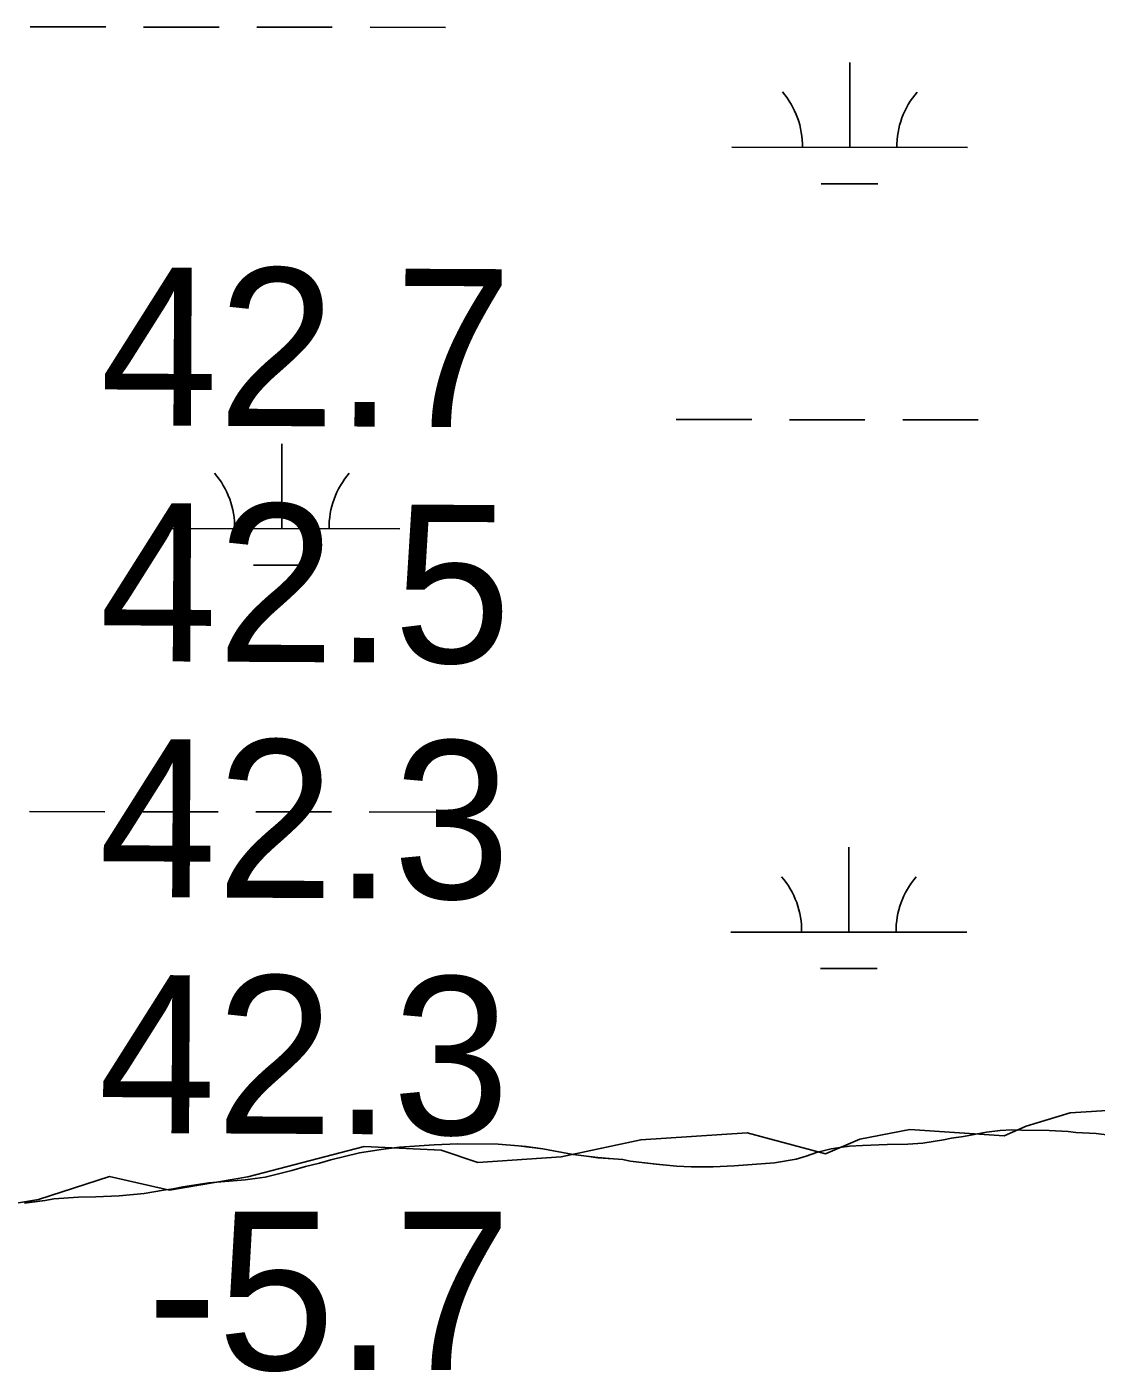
# Model space of a CAD drawing. Extents: x 3148686 to 3186545, y 916144 to 941516.
# Drawn here: x 3170682 to 3171136, y 933686 to 934256 of the extents above; entities that cross this region are included whole.
import ezdxf

# ---------------------------------------------------------------- set-up
doc = ezdxf.new("R2010")
doc.units = 0
for name, color, linetype in [('V-RIVR-EDGE', 7, 'Continuous'), ('V-RIVR-RANG', 7, 'Continuous'), ('V-SITE-VEGE', 7, 'Continuous'), ('V-WETL-SWMP', 7, 'Continuous')]:
    doc.layers.add(name, color=color, linetype=linetype)

msp = doc.modelspace()

# ---------------------------------------------------------------- linework, layer by layer
at = {"layer": 'V-RIVR-EDGE'}
msp.add_lwpolyline([(3171221.066548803, 933801.604087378), (3171124.587907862, 933795.6191776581), (3171105.903494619, 933789.9605279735), (3171096.558082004, 933785.8346540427), (3171056.630782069, 933788.5264968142), (3171035.357117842, 933784.4301180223), (3171020.8203792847, 933778.2425895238), (3170987.6505233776, 933787.1411967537), (3170942.522920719, 933784.14104751), (3170908.794690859, 933776.963728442), (3170873.5221436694, 933774.4578332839), (3170857.976378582, 933779.6825015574), (3170825.307188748, 933781.3191514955), (3170776.0062634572, 933768.475488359), (3170742.8005004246, 933762.8527457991), (3170717.402244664, 933768.6203992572), (3170687.297940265, 933758.8410052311), (3170653.054937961, 933753.2208274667)], dxfattribs=at)
at = {"layer": 'V-SITE-VEGE'}
for p, q in [((3171070.92, 933784.0999999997), (3171074.219, 933784.7989999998)), ((3171074.219, 933784.7989999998), (3171079.3510000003, 933785.481)), ((3171079.3510000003, 933785.481), (3171089.0650000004, 933787.4)), ((3171089.0650000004, 933787.3999999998), (3171094.924, 933788.0729999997)), ((3171094.924, 933788.0729999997), (3171099.8680000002, 933788.3909999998)), ((3171099.8680000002, 933788.3909999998), (3171103.89, 933788.1699999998)), ((3171103.89, 933788.1699999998), (3171115.597, 933788.0549999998)), ((3171115.597, 933788.0549999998), (3171123.6410000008, 933787.61)), ((3171123.6410000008, 933787.61), (3171126.93, 933787.211)), ((3171126.93, 933787.2109999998), (3171135.526, 933786.763)), ((3170811.239, 933775.6539999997), (3170823.339, 933778.6459999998)), ((3170823.339, 933778.6459999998), (3170833.6010000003, 933780.1949999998)), ((3170833.6010000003, 933780.1950000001), (3170840.378, 933781.0430000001)), ((3170840.378, 933781.0429999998), (3170855.024, 933781.9969999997)), ((3170855.024, 933781.9969999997), (3170864.907, 933782.4499999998)), ((3170864.907, 933782.4500000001), (3170882.102, 933782.282)), ((3170882.102, 933782.282), (3170890.696, 933781.6489999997)), ((3170890.696, 933781.6489999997), (3170901.11, 933780.2660000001)), ((3170901.11, 933780.2660000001), (3170913.8930000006, 933777.948)), ((3171012.677, 933777.17), (3171017.082, 933778.7689999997)), ((3171017.082, 933778.7689999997), (3171023.318, 933780.356)), ((3171023.318, 933780.356), (3171027.897, 933781.0430000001)), ((3171027.897, 933781.0429999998), (3171031.012, 933781.3779999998)), ((3171031.012, 933781.378), (3171036.503, 933781.6919999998)), ((3171036.503, 933781.6919999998), (3171046.933, 933782.1379999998)), ((3171046.933, 933782.1379999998), (3171055.717, 933782.2339999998)), ((3171055.717, 933782.2339999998), (3171062.126, 933782.7219999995)), ((3171062.126, 933782.7219999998), (3171070.92, 933784.0999999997)), ((3170800.418, 933772.8339999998), (3170806.4680000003, 933774.2369999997)), ((3170806.4680000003, 933774.237), (3170811.239, 933775.6539999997)), ((3170913.8930000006, 933777.9479999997), (3170919.556, 933777.1599999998)), ((3170919.556, 933777.16), (3170924.307, 933776.5659999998)), ((3170924.307, 933776.5659999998), (3170931.072, 933776.133)), ((3170931.072, 933776.133), (3170934.9100000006, 933775.73)), ((3170934.9100000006, 933775.7299999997), (3170938.0150000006, 933775.1499999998)), ((3170938.0150000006, 933775.15), (3170949.162, 933773.762)), ((3170949.162, 933773.7619999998), (3170957.751, 933772.9469999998)), ((3170957.751, 933772.947), (3170963.969, 933772.701)), ((3170973.298, 933772.6109999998), (3170982.0840000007, 933773.0739999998)), ((3170982.0840000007, 933773.074), (3170999.2930000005, 933774.3699999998)), ((3170999.2930000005, 933774.3699999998), (3171008.4560000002, 933775.9269999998)), ((3171008.4560000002, 933775.9269999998), (3171012.677, 933777.1699999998)), ((3170759.552, 933765.914), (3170774.9320000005, 933767.2289999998)), ((3170774.9320000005, 933767.2289999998), (3170783.3600000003, 933768.2429999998)), ((3170783.3600000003, 933768.2429999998), (3170794.728, 933771.061)), ((3170794.728, 933771.061), (3170800.418, 933772.834)), ((3170963.969, 933772.7009999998), (3170973.298, 933772.6109999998)), ((3170732.068, 933761.427), (3170740.3130000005, 933762.8089999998)), ((3170740.3130000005, 933762.8089999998), (3170744.343, 933763.3189999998)), ((3170744.343, 933763.3189999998), (3170748.56, 933764.1919999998)), ((3170748.56, 933764.1919999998), (3170759.552, 933765.914)), ((3170681.3510000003, 933757.3470000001), (3170690.143, 933758.359)), ((3170690.143, 933758.359), (3170693.809, 933759.055)), ((3170693.809, 933759.0549999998), (3170704.2460000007, 933759.8679999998)), ((3170704.2460000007, 933759.8679999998), (3170711.5630000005, 933759.9789999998)), ((3170711.5630000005, 933759.9789999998), (3170721.4470000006, 933760.4309999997)), ((3170721.4470000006, 933760.431), (3170732.068, 933761.427))]:
    msp.add_line(p, q, dxfattribs=at)
at = {"layer": 'V-WETL-SWMP'}
for p, q in [((3170683.8345971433, 934255.9495650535), (3170715.834575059, 934255.9158465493)), ((3170731.8345640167, 934255.8989872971), (3170763.834541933, 934255.8652687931)), ((3170779.834530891, 934255.8484095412), (3170811.8345088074, 934255.8146910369)), ((3170827.834497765, 934255.7978317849), (3170859.8344756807, 934255.7641132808)), ((3171031.0969033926, 934204.8416313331), (3171031.13482752, 934240.8416070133)), ((3170981.0969378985, 934204.8943164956), (3171081.096868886, 934204.7889461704)), ((3171019.080655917, 934189.4232861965), (3171043.0806393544, 934189.3979973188)), ((3170957.567352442, 934089.487059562), (3170989.567330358, 934089.4533410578)), ((3171005.567319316, 934089.4364818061), (3171037.567297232, 934089.4027633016)), ((3171053.5672861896, 934089.3859040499), (3171085.5672641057, 934089.3521855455)), ((3170790.4545561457, 934043.2331268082), (3170790.4924802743, 934079.2331024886)), ((3170740.4545906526, 934043.2858119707), (3170840.4545216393, 934043.1804416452)), ((3170778.438308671, 934027.8147816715), (3170802.4382921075, 934027.7894927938)), ((3170683.484141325, 933923.2747897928), (3170715.484119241, 933923.2410712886)), ((3170731.4841081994, 933923.2242120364), (3170763.484086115, 933923.1904935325)), ((3170779.484075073, 933923.1736342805), (3170811.484052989, 933923.1399157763)), ((3170827.4840419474, 933923.1230565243), (3170859.4840198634, 933923.0893380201)), ((3171030.746447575, 933872.1668560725), (3171030.784371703, 933908.1668317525)), ((3170980.7464820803, 933872.219541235), (3171080.7464130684, 933872.1141709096)), ((3171018.7302000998, 933856.7485109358), (3171042.7301835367, 933856.723222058)), ((3171070.9185427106, 933784.0986249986), (3171074.2185390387, 933784.7976215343)), ((3171070.9185427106, 933784.0986249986), (3171074.2185390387, 933784.7976215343)), ((3171074.2185390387, 933784.7976215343), (3171079.347540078, 933785.4796225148)), ((3171074.2185390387, 933784.7976215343), (3171079.347540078, 933785.4796225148)), ((3171079.347540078, 933785.4796225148), (3171089.06253436, 933787.3976171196)), ((3171079.347540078, 933785.4796225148), (3171089.06253436, 933787.3976171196)), ((3171089.06253436, 933787.3976171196), (3171094.9225326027, 933788.0716154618)), ((3171089.06253436, 933787.3976171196), (3171094.9225326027, 933788.0716154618)), ((3171094.9225326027, 933788.0716154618), (3171099.8655311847, 933788.3896141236)), ((3171094.9225326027, 933788.0716154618), (3171099.8655311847, 933788.3896141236)), ((3171099.8655311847, 933788.3896141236), (3171103.8885327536, 933788.1676156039)), ((3171099.8655311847, 933788.3896141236), (3171103.8885327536, 933788.1676156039)), ((3171103.8885327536, 933788.1676156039), (3171115.5955270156, 933788.0526101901)), ((3171103.8885327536, 933788.1676156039), (3171115.5955270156, 933788.0526101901)), ((3171115.5955270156, 933788.0526101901), (3171123.640527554, 933787.6086106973)), ((3171115.5955270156, 933788.0526101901), (3171123.640527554, 933787.6086106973)), ((3171123.640527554, 933787.6086106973), (3171126.9295267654, 933787.2106099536)), ((3171123.640527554, 933787.6086106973), (3171126.9295267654, 933787.2106099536)), ((3171126.9295267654, 933787.2106099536), (3171135.523521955, 933786.7606054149)), ((3171126.9295267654, 933787.2106099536), (3171135.523521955, 933786.7606054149)), ((3171135.523521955, 933786.7606054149), (3171143.3805200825, 933785.7696036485)), ((3171135.523521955, 933786.7606054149), (3171143.3805200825, 933785.7696036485)), ((3170811.2376125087, 933775.6536908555), (3170823.3406084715, 933778.6456870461)), ((3170811.2376125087, 933775.6536908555), (3170823.3406084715, 933778.6456870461)), ((3170823.3406084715, 933778.6456870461), (3170833.600607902, 933780.1926865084)), ((3170823.3406084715, 933778.6456870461), (3170833.600607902, 933780.1926865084)), ((3170833.600607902, 933780.1926865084), (3170840.3776032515, 933781.0406821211)), ((3170833.600607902, 933780.1926865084), (3170840.3776032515, 933781.0406821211)), ((3170840.3776032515, 933781.0406821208), (3170855.022599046, 933781.995678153)), ((3170840.3776032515, 933781.0406821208), (3170855.022599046, 933781.995678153)), ((3170855.022599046, 933781.995678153), (3170864.9065962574, 933782.4486755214)), ((3170855.022599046, 933781.995678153), (3170864.9065962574, 933782.4486755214)), ((3170864.9065962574, 933782.4486755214), (3170882.1015942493, 933782.2806736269)), ((3170864.9065962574, 933782.4486755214), (3170882.1015942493, 933782.2806736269)), ((3170882.1015942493, 933782.2806736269), (3170890.693592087, 933781.6476715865)), ((3170882.1015942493, 933782.2806736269), (3170890.693592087, 933781.6476715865)), ((3170890.693592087, 933781.6476715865), (3170893.982591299, 933781.2496708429)), ((3170890.693592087, 933781.6476715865), (3170893.982591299, 933781.2496708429)), ((3170893.982591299, 933781.2496708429), (3170901.108587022, 933780.2656668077)), ((3170893.982591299, 933781.2496708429), (3170901.108587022, 933780.2656668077)), ((3170901.108587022, 933780.2656668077), (3170913.891586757, 933777.9456665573)), ((3170901.108587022, 933780.2656668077), (3170913.891586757, 933777.9456665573)), ((3171012.6745576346, 933777.1656390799), (3171017.080556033, 933778.7686375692)), ((3171012.6745576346, 933777.1656390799), (3171017.080556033, 933778.7686375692)), ((3171017.080556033, 933778.7686375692), (3171023.316553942, 933780.3546355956)), ((3171017.080556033, 933778.7686375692), (3171023.316553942, 933780.3546355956)), ((3171023.316553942, 933780.3546355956), (3171027.896555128, 933781.041636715)), ((3171023.316553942, 933780.3546355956), (3171027.896555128, 933781.041636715)), ((3171027.896555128, 933781.041636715), (3171031.0095542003, 933781.3776358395)), ((3171027.896555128, 933781.041636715), (3171031.0095542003, 933781.3776358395)), ((3171031.0095542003, 933781.3776358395), (3171036.5015500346, 933781.6896319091)), ((3171031.0095542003, 933781.3776358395), (3171036.5015500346, 933781.6896319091)), ((3171036.5015500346, 933781.6896319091), (3171046.9335470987, 933782.136629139)), ((3171036.5015500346, 933781.6896319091), (3171046.9335470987, 933782.136629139)), ((3171046.9335470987, 933782.136629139), (3171055.7155446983, 933782.2336268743)), ((3171046.9335470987, 933782.136629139), (3171055.7155446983, 933782.2336268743)), ((3171055.7155446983, 933782.233626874), (3171062.1235454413, 933782.720627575)), ((3171055.7155446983, 933782.233626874), (3171062.1235454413, 933782.720627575)), ((3171062.1235454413, 933782.7206275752), (3171070.9185427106, 933784.0986249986)), ((3171062.1235454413, 933782.7206275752), (3171070.9185427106, 933784.0986249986)), ((3170800.415616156, 933772.8326942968), (3170806.4666167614, 933774.2366948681)), ((3170800.415616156, 933772.8326942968), (3170806.4666167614, 933774.2366948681)), ((3170806.4666167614, 933774.2366948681), (3170811.2376125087, 933775.6536908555)), ((3170806.4666167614, 933774.2366948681), (3170811.2376125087, 933775.6536908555)), ((3170913.891586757, 933777.9456665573), (3170919.5555854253, 933777.1586653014)), ((3170913.891586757, 933777.9456665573), (3170919.5555854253, 933777.1586653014)), ((3170919.5555854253, 933777.1586653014), (3170924.3055816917, 933776.5636617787)), ((3170919.5555854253, 933777.1586653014), (3170924.3055816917, 933776.5636617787)), ((3170924.3055816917, 933776.5636617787), (3170931.0705825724, 933776.1316626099)), ((3170924.3055816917, 933776.5636617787), (3170931.0705825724, 933776.1316626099)), ((3170931.0705825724, 933776.1316626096), (3170934.9085816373, 933775.7286617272)), ((3170931.0705825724, 933776.1316626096), (3170934.9085816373, 933775.7286617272)), ((3170934.9085816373, 933775.7286617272), (3170938.013580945, 933775.1496610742)), ((3170934.9085816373, 933775.7286617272), (3170938.013580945, 933775.1496610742)), ((3170938.013580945, 933775.1496610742), (3170949.1595782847, 933773.7596585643)), ((3170938.013580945, 933775.1496610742), (3170949.1595782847, 933773.7596585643)), ((3170949.1595782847, 933773.7596585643), (3170957.749576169, 933772.9446565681)), ((3170949.1595782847, 933773.7596585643), (3170957.749576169, 933772.9446565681)), ((3170957.749576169, 933772.9446565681), (3170963.967571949, 933772.7006525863)), ((3170957.749576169, 933772.9446565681), (3170963.967571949, 933772.7006525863)), ((3170973.296569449, 933772.6096502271), (3170982.082569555, 933773.0726503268)), ((3170973.296569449, 933772.6096502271), (3170982.082569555, 933773.0726503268)), ((3170982.082569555, 933773.0726503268), (3170999.2915645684, 933774.3686456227)), ((3170982.082569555, 933773.0726503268), (3170999.2915645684, 933774.3686456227)), ((3170999.2915645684, 933774.3686456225), (3171008.454561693, 933775.9256429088)), ((3170999.2915645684, 933774.3686456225), (3171008.454561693, 933775.9256429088)), ((3171008.454561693, 933775.9256429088), (3171012.6745576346, 933777.1656390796)), ((3171008.454561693, 933775.9256429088), (3171012.6745576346, 933777.1656390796)), ((3170759.5516315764, 933765.9127088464), (3170774.931627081, 933767.2267046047)), ((3170759.5516315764, 933765.9127088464), (3170774.931627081, 933767.2267046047)), ((3170774.931627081, 933767.2267046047), (3170783.357621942, 933768.2416997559)), ((3170774.931627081, 933767.2267046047), (3170783.357621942, 933768.2416997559)), ((3170783.357621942, 933768.2416997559), (3170794.7276181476, 933771.0586961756)), ((3170783.357621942, 933768.2416997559), (3170794.7276181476, 933771.0586961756)), ((3170794.7276181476, 933771.0586961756), (3170800.415616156, 933772.8326942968)), ((3170794.7276181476, 933771.0586961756), (3170800.415616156, 933772.8326942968)), ((3170963.967571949, 933772.7006525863), (3170973.296569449, 933772.6096502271)), ((3170963.967571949, 933772.7006525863), (3170973.296569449, 933772.6096502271)), ((3170732.066637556, 933761.4247144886), (3170740.312634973, 933762.807712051)), ((3170732.066637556, 933761.4247144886), (3170740.312634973, 933762.807712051)), ((3170740.312634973, 933762.8077120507), (3170744.3416337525, 933763.3177108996)), ((3170740.312634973, 933762.8077120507), (3170744.3416337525, 933763.3177108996)), ((3170744.3416337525, 933763.3177108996), (3170748.558632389, 933764.1907096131)), ((3170744.3416337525, 933763.3177108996), (3170748.558632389, 933764.1907096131)), ((3170748.558632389, 933764.1907096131), (3170759.5516315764, 933765.9127088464)), ((3170748.558632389, 933764.1907096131), (3170759.5516315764, 933765.9127088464)), ((3170681.3506523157, 933757.3457284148), (3170690.1416496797, 933758.3577259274)), ((3170681.3506523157, 933757.3457284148), (3170690.1416496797, 933758.3577259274)), ((3170690.1416496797, 933758.3577259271), (3170693.807651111, 933759.0537272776)), ((3170690.1416496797, 933758.3577259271), (3170693.807651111, 933759.0537272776)), ((3170693.807651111, 933759.0537272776), (3170704.2436480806, 933759.8667244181)), ((3170693.807651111, 933759.0537272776), (3170704.2436480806, 933759.8667244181)), ((3170704.2436480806, 933759.8667244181), (3170711.562646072, 933759.9777225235)), ((3170704.2436480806, 933759.8667244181), (3170711.562646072, 933759.9777225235)), ((3170711.562646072, 933759.9777225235), (3170721.4456406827, 933760.4307174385)), ((3170711.562646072, 933759.9777225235), (3170721.4456406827, 933760.4307174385)), ((3170721.4456406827, 933760.4307174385), (3170732.066637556, 933761.4247144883)), ((3170721.4456406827, 933760.4307174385), (3170732.066637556, 933761.4247144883))]:
    msp.add_line(p, q, dxfattribs=at)
for centre, radius, start, end in [((3170975.854505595, 934205.374643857), 35.24628790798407, 359.16780716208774, 40.71146549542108), ((3171086.3403015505, 934205.2582245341), 35.246287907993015, 139.1678041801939, 180.71146251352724), ((3170735.212158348, 934043.7661393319), 35.24628790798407, 359.16780716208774, 40.71146549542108), ((3170845.6979543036, 934043.6497200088), 35.246287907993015, 139.1678041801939, 180.71146251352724), ((3170975.504049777, 933872.6998685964), 35.24628790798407, 359.16780716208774, 40.71146549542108), ((3171085.9898457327, 933872.5834492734), 35.246287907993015, 139.1678041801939, 180.71146251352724)]:
    msp.add_arc(centre, radius, start, end, dxfattribs=at)

# ---------------------------------------------------------------- texts
at = {"layer": 'V-RIVR-RANG'}
for s, p in [('42.7', (3170713.3902137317, 934087.0956987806)), ('42.5', (3170713.121213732, 933987.0956987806)), ('42.3', (3170712.852213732, 933887.0956987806)), ('42.3', (3170712.582213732, 933787.0966987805))]:
    msp.add_text(s, height=66.99999999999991, rotation=359.7083257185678, dxfattribs=at).set_placement(p)
msp.add_text('-5.7', height=67, dxfattribs=at).set_placement((3170733.319643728, 933686.6088551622))

doc.saveas('drawing.dxf')
